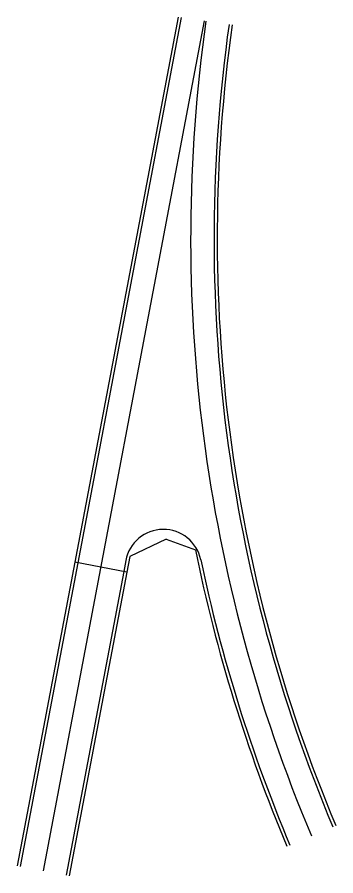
# Model space of a CAD drawing. Extents: x 1815539 to 1947826, y 273303 to 993194.
# Drawn here: x 1876452.3 to 1876602.4, y 317688.5 to 318092.7 of the extents above; entities that cross this region are included whole.
import ezdxf

# ---------------------------------------------------------------- set-up
doc = ezdxf.new("R2010")
doc.units = 0
for name, color, linetype in [('GE_P_Alignment', 7, 'Continuous'), ('PM_P_Edge_Line', 7, 'Continuous'), ('PM_X_Edge_Line', 7, 'Continuous'), ('PV_P_EOP', 7, 'Continuous'), ('PV_X_EOP', 7, 'Continuous')]:
    doc.layers.add(name, color=color, linetype=linetype)

msp = doc.modelspace()

# ---------------------------------------------------------------- linework, layer by layer
at = {"layer": 'GE_P_Alignment'}
msp.add_line((1876540.48, 318090.91), (1876464.59, 317690.86), dxfattribs=at)
msp.add_arc((1877259.04, 317988.78), 725, 171.91108, 202.84608, dxfattribs=at)
at = {"layer": 'PM_P_Edge_Line'}
for p, q in [((1876480.9, 317835.85), (1876453.78, 317692.91)), ((1876502.51, 317831.75), (1876475.4, 317688.81))]:
    msp.add_line(p, q, dxfattribs=at)
at = {"layer": 'PM_X_Edge_Line'}
for p, q in [((1876529.58, 318092.46), (1876480.9, 317835.85)), ((1876503.5, 317836.95), (1876502.51, 317831.75))]:
    msp.add_line(p, q, dxfattribs=at)
for centre, radius, start, end in [((1877259.04, 317988.78), 714, 171.91108, 202.84608), ((1876521.18, 317833.59), 18, 11.8777, 169.2578), ((1877259.04, 317988.78), 736, 191.87771, 202.84608)]:
    msp.add_arc(centre, radius, start, end, dxfattribs=at)
at = {"layer": 'PV_P_EOP'}
for p, q in [((1876479.42, 317836.13), (1876452.31, 317693.19)), ((1876503.99, 317831.47), (1876479.42, 317836.13)), ((1876503.99, 317831.47), (1876476.87, 317688.53))]:
    msp.add_line(p, q, dxfattribs=at)
at = {"layer": 'PV_X_EOP'}
for p, q in [((1876528.09, 318092.67), (1876479.42, 317836.13)), ((1876522.45, 317846.93), (1876505.38, 317838.82)), ((1876522.45, 317846.93), (1876536.31, 317841.95)), ((1876505.38, 317838.82), (1876503.99, 317831.47))]:
    msp.add_line(p, q, dxfattribs=at)
for radius, start in [(712.5, 171.91108), (737.5, 191.48427)]:
    msp.add_arc((1877259.04, 317988.78), radius, start, 202.84608, dxfattribs=at)

doc.saveas('drawing.dxf')
